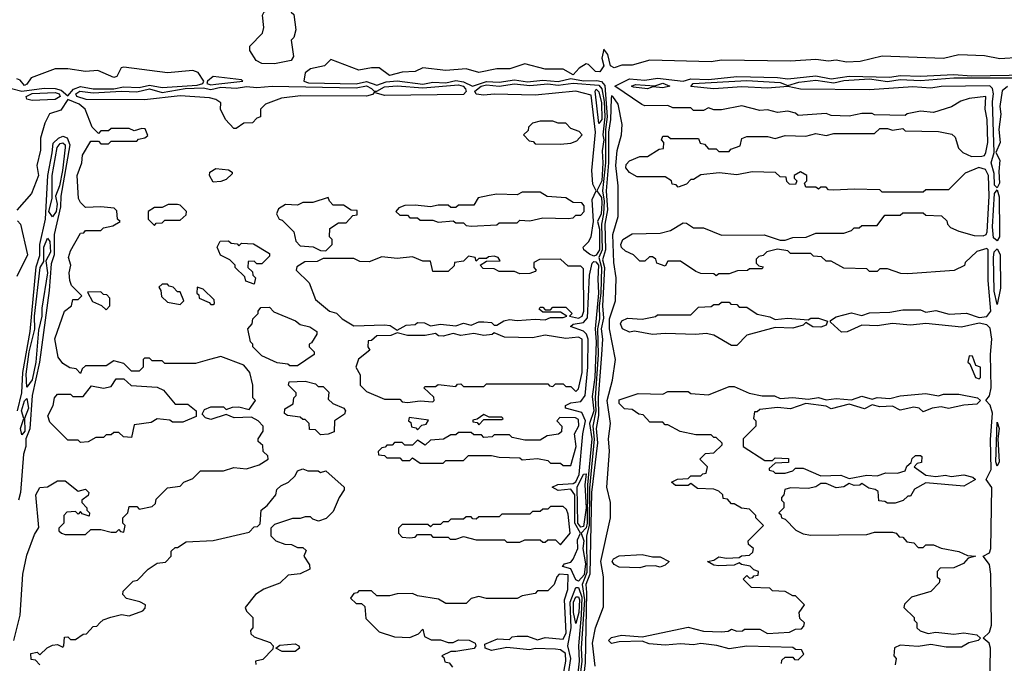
# Model space of a CAD drawing. Extents: x 2737310 to 2869991, y 870230 to 1012730.
# Tile 290 of 479: x 2771227 to 2775083, y 964746 to 967265. Entities that reach past the tile are written whole.
import ezdxf

# ---------------------------------------------------------------- set-up
doc = ezdxf.new("R2010")
doc.units = 0

msp = doc.modelspace()

# ---------------------------------------------------------------- linework, layer by layer
at = {"layer": '0CON02XD'}
for points in [[(2772225, 967092.5), (2772175, 967093.3), (2772152.5, 967105), (2772127.5, 967145), (2772128.3, 967161.7), (2772177, 967213), (2772182.5, 967235), (2772177, 967283), (2772183.6, 967296.4), (2772195, 967300), (2772225, 967330), (2772265, 967330), (2772290, 967305), (2772290, 967295), (2772300, 967285), (2772307.5, 967225), (2772300, 967195), (2772290, 967185), (2772299.3, 967120.7), (2772290, 967105), (2772225, 967092.5)], [(2775145, 967116.7), (2775065, 967112.5), (2775005, 967123.3), (2774905, 967127.5), (2774845, 967113.3), (2774605, 967122.5), (2774518.3, 967101.7), (2774465, 967098.8), (2774425, 967106.7), (2774395, 967103.3), (2774345, 967110), (2774245, 967103.3), (2773975, 967106.7), (2773935, 967100), (2773695, 967107.5), (2773625, 967087.5), (2773585, 967087.5), (2773555, 967076.7), (2773540, 967085), (2773529.5, 967129.5), (2773515, 967150), (2773506.2, 967115), (2773514.2, 967085), (2773498.8, 967061.2), (2773482.1, 967062.1), (2773455, 967090), (2773445, 967092.5), (2773417.5, 967075), (2773395, 967050), (2773355, 967071.2), (2773285, 967071.2), (2773205, 967092.5), (2773146.4, 967073.6), (2773095, 967073.3), (2773025, 967059.2), (2772975, 967073.3), (2772895, 967066.7), (2772805, 967077.5), (2772775, 967062.5), (2772725, 967060), (2772675, 967046.7), (2772635, 967076.7), (2772605, 967077.5), (2772555, 967067.5), (2772445, 967110), (2772420, 967085), (2772365, 967073.3), (2772345, 967057.5), (2772340, 967025), (2772357.9, 967017.9), (2772545, 967014.6), (2772585, 967023.5), (2772625, 967008.5), (2772662.3, 967022.3), (2772705, 967026), (2772805, 967013.2), (2772845, 967021.1), (2772895, 967018.1), (2772935, 967026.9), (2772965, 967021.8), (2773000, 967005), (2773055, 967024), (2773105, 967020.4), (2773165, 967029.5), (2773215, 967022.1), (2773275, 967029.1), (2773335, 967023.9), (2773385, 967034.5), (2773435, 967025.5), (2773487.3, 967027.3), (2773505, 967023.3), (2773517.8, 967007.8), (2773527.9, 966885), (2773521.1, 966835), (2773520.7, 966705), (2773509.3, 966595), (2773515.8, 966555), (2773513.8, 966505), (2773504.7, 966465.3), (2773507.9, 966365), (2773495.4, 966335), (2773504.8, 966295), (2773503, 966195), (2773495.9, 966145), (2773498.1, 966095), (2773490, 966055), (2773492.5, 965955), (2773480, 965785), (2773483.5, 965735), (2773471.9, 965675), (2773476.9, 965623.1), (2773458.2, 965431.8), (2773456.7, 965285), (2773446.6, 965245), (2773447.8, 965102.2), (2773430, 965055), (2773438.6, 964995), (2773425.3, 964805), (2773427.7, 964755), (2773411.4, 964615)], [(2771415, 966967.5), (2771436.8, 966993.2), (2771465, 967003.6), (2771514.7, 966994.7), (2771594.7, 966994.7), (2771632.6, 967002.6), (2771695, 967000.5), (2771735, 967009.5), (2771785, 967000.5), (2771921.2, 967008.8), (2771943.3, 967015), (2771947.5, 967025), (2771925, 967058), (2771905, 967066.7), (2771805, 967057.5), (2771635, 967080), (2771623.6, 967076.4), (2771607.1, 967042.9), (2771595, 967039.2), (2771533, 967067), (2771485, 967062.5), (2771415, 967072.5), (2771365, 967072.5), (2771271.7, 967038.3), (2771255, 967012.5), (2771245, 967007.5), (2771228, 967028), (2771215, 967033.3)], [(2773825, 966470), (2773838.3, 966468.3), (2773865, 966450), (2773905, 966450), (2773975, 966422.5), (2774143, 966423), (2774205, 966402.5), (2774225, 966402.5), (2774255, 966413.3), (2774306.4, 966413.6), (2774345, 966430), (2774455, 966430), (2774485, 966440), (2774495, 966450), (2774515, 966450), (2774525, 966460), (2774585, 966460), (2774615, 966500), (2774675, 966500), (2774685, 966510), (2774765, 966510), (2774775, 966500), (2774837, 966497), (2774858.3, 966478.3), (2774860, 966465), (2774871.7, 966451.7), (2774905, 966437.5), (2774965, 966421.2), (2775000.7, 966419.3), (2775012.5, 966425), (2775015.8, 966435), (2775024.2, 966575), (2775020.8, 966655), (2775009.5, 966679.5), (2774983.6, 966686.4), (2774930, 966665), (2774865, 966600), (2774775, 966600), (2774765, 966590), (2774605, 966590), (2774595, 966600), (2774495, 966602.5), (2774415, 966597.5), (2774395, 966600), (2774385, 966610), (2774365, 966610), (2774355, 966602.5), (2774345, 966610), (2774305, 966610), (2774300, 966625), (2774310, 966635), (2774310, 966655), (2774285, 966670), (2774260, 966655), (2774260, 966645), (2774270, 966635), (2774265, 966620), (2774241.7, 966621.7), (2774231.7, 966631.7), (2774228.3, 966648.3), (2774205, 966650), (2774187, 966667), (2774095, 966670), (2774035, 966657.5), (2773966.2, 966666.2), (2773895, 966657.5), (2773865, 966640), (2773855, 966640), (2773838.3, 966621.7), (2773805, 966610), (2773798.3, 966618.3), (2773781.7, 966621.7), (2773780, 966635), (2773755, 966650), (2773645, 966650), (2773615, 966666.7), (2773600, 966685), (2773601.7, 966698.3), (2773615, 966713.3), (2773655, 966730), (2773685, 966730), (2773731.7, 966758.3), (2773748.3, 966761.7), (2773750, 966785), (2773740, 966795), (2773745, 966810), (2773765, 966810), (2773775, 966800), (2773885, 966800), (2773891.7, 966781.7), (2773908.3, 966778.3), (2773925, 966760), (2773955, 966760), (2773965, 966750), (2774005, 966750), (2774011.7, 966758.3), (2774048.3, 966771.7), (2774055, 966800), (2774075, 966807.5), (2774155, 966807.5), (2774185, 966800), (2774225, 966812.5), (2774305, 966810), (2774345, 966820), (2774385, 966812.5), (2774415, 966820), (2774575, 966820), (2774595, 966840), (2774625, 966840), (2774645, 966832.5), (2774685, 966840), (2774695, 966830), (2774825, 966827.5), (2774877, 966817), (2774890, 966805), (2774903, 966763), (2774920, 966745), (2774955, 966730), (2774995, 966731.2), (2775005, 966733.8), (2775011.2, 966745), (2775018.6, 966785), (2775015.8, 966875), (2775007.5, 966915), (2775010, 966965), (2774945, 966957.5), (2774913, 966947), (2774876.4, 966923.6), (2774805, 966902.5), (2774755, 966907.5), (2774703, 966897), (2774695, 966890), (2774575, 966892.5), (2774565, 966897.5), (2774525, 966897.5), (2774475, 966887.5), (2774405, 966890), (2774385, 966897.5), (2774275, 966890), (2774265, 966900), (2774235, 966907.5), (2774195, 966902.5), (2774155, 966912.5), (2774125, 966910), (2774055, 966927.5), (2773975, 966912.5), (2773945, 966912.5), (2773925, 966920), (2773905, 966910), (2773865, 966910), (2773855, 966920), (2773785, 966920), (2773765, 966930), (2773675, 966927.5), (2773663, 966933), (2773557.5, 967005), (2773615.6, 967034.4), (2773675, 967028.2), (2773725, 967036.9), (2773825, 967024.4), (2773855, 967033.8), (2773925, 967031.5), (2774035, 967042.9), (2774195, 967039.5), (2774235, 967033.6), (2774345, 967045.6), (2774405, 967033.8), (2774475.4, 967044.6), (2774635, 967040.4), (2774675, 967046.4), (2774755, 967043.8), (2774885, 967050.4), (2774955, 967046.1), (2775175, 967049.6)], [(2772075, 966840), (2772065, 966840), (2772032.5, 966875), (2772012.5, 966915), (2772015, 966940), (2771995, 966953.3), (2771970, 966960), (2771855, 966967.1), (2771715, 966951.9), (2771486.6, 966953.4), (2771450, 966965), (2771446, 966975), (2771462.5, 966985), (2771515, 966979.6), (2771625, 966986.2), (2771685, 966982.5), (2771735, 966994.5), (2771785, 966980), (2771875, 966995.9), (2771945, 966998.5), (2771975, 966992.2), (2772015, 967000.7), (2772075, 966997.9), (2772115, 967003.9), (2772155, 966999.6), (2772215, 967005.5), (2772545, 966998.8), (2772585, 967006.8), (2772605, 966995.5), (2772615, 966985.8), (2772625, 966985.8), (2772655, 967002.7), (2772705, 967006.9), (2772805, 966998.9), (2772945, 967010.8), (2772964, 967005), (2772973.1, 966995), (2772975.7, 966984.3), (2772965, 966972.9), (2772655, 966968.1), (2772615, 966980), (2772608.1, 966971.9), (2772585, 966966.5), (2772327, 966967), (2772252.3, 966957.7), (2772190, 966935), (2772170, 966915), (2772170, 966885), (2772155, 966880), (2772138.3, 966861.7), (2772105, 966860), (2772075, 966840)], [(2771975, 967010), (2771995, 967012.7), (2772100, 967025), (2772095, 967030), (2771985, 967043.3), (2771962.5, 967025), (2771960, 967015), (2771975, 967010)], [(2773475, 966339.4), (2773458.2, 966348.2), (2773436.2, 966365), (2773433.3, 966375), (2773455, 966396), (2773464.4, 966415), (2773474.3, 966475), (2773469.1, 966560.9), (2773483.8, 966595), (2773471.8, 966621.8), (2773466.9, 966675), (2773481.5, 966825), (2773465, 966970), (2773405, 966985.6), (2773245, 966970.5), (2773085, 966974.3), (2773045, 966970), (2773015, 966974.2), (2773009.2, 966985), (2773034.2, 967005), (2773055, 967010.4), (2773105, 967005.4), (2773165, 967014.6), (2773225, 967007.3), (2773294.6, 967014.6), (2773335, 967008.8), (2773395, 967016.9), (2773495, 967009.6), (2773506.7, 966995), (2773515.7, 966945), (2773518.4, 966885), (2773510.9, 966815), (2773514.7, 966795), (2773507.5, 966752.5), (2773511.1, 966705), (2773506.5, 966635), (2773486.7, 966595), (2773505, 966569.2), (2773506.6, 966546.6), (2773504.1, 966505), (2773490, 966475), (2773497, 966445), (2773497.7, 966365), (2773485, 966343.3), (2773475, 966339.4)], [(2773685, 966994.2), (2773631.2, 967001.2), (2773622.5, 967005), (2773638.3, 967011.7), (2773713.6, 967006.4), (2773745, 967016.5), (2773772.5, 967005), (2773745, 966999.2), (2773707, 967003), (2773685, 966994.2)], [(2775055, 966607.5), (2775045, 966617.5), (2775043.2, 966663.2), (2775031.4, 966705), (2775043.8, 966745), (2775036.5, 966945), (2775040.9, 966975), (2775036.3, 966996.3), (2775026.3, 967006.3), (2774835, 967004.2), (2774795, 966996.9), (2774725, 967002.9), (2774555, 966991.1), (2774285, 966993.1), (2774235, 967003.8), (2774155, 966997.1), (2774055, 967002.9), (2773945, 966994.4), (2773855, 967004.3), (2773864.5, 967015.5), (2774075, 967027.7), (2774205, 967019.4), (2774235, 967007.5), (2774278.8, 967021.2), (2774345, 967029.1), (2774415, 967018.8), (2774455, 967027.1), (2774555, 967033.3), (2774625, 967022.9), (2774675, 967030.9), (2774755, 967027.3), (2774885, 967037.2), (2775135, 967038.2)], [(2771195, 966995.8), (2771235, 966986), (2771322.1, 966997.9), (2771365, 966995.6), (2771388.9, 966988.9), (2771415, 966967.5)], [(2771275, 966948.6), (2771254.3, 966954.3), (2771252, 966965), (2771275, 966976.8), (2771365, 966980), (2771380.8, 966975), (2771385.6, 966965), (2771365, 966953.3), (2771275, 966948.6)], [(2773495, 966858.8), (2773480, 966985), (2773485, 966993.3), (2773495, 966982.5), (2773505, 966940), (2773506.6, 966875), (2773495, 966858.8)], [(2775095, 967004), (2775075, 966987.5), (2775065.8, 966925.8), (2775069.4, 966895), (2775062, 966835), (2775067.1, 966785), (2775050, 966745), (2775065.8, 966715), (2775061.2, 966671.2), (2775063.9, 966626.1), (2775055, 966607.5)], [(2771203.8, 964835), (2771228.8, 964935), (2771238.8, 965095), (2771255, 965170), (2771285, 965250), (2771301.7, 965278.3), (2771290, 965405), (2771305, 965433.8), (2771335, 965437.5), (2771375, 965460), (2771405, 965460), (2771455, 965420), (2771485, 965427.5), (2771497.5, 965415), (2771495, 965402.5), (2771470, 965385), (2771470, 965375), (2771490, 965355), (2771490, 965345), (2771500, 965335), (2771498.3, 965321.7), (2771471.7, 965331.7), (2771465, 965340), (2771455, 965330), (2771445, 965340), (2771411.7, 965338.3), (2771400, 965325), (2771400, 965295), (2771380, 965275), (2771380, 965265), (2771390, 965255), (2771405, 965250), (2771485, 965250), (2771505, 965270), (2771545, 965270), (2771585, 965260), (2771605, 965260), (2771615, 965270), (2771621.7, 965261.7), (2771635, 965260), (2771640, 965285), (2771630, 965295), (2771630, 965315), (2771650, 965335), (2771655, 965360), (2771685, 965360), (2771695, 965350), (2771745, 965360), (2771758.3, 965371.7), (2771761.7, 965388.3), (2771805, 965432.5), (2771855, 965440), (2771870, 965455), (2771905, 965470), (2771935, 965500), (2772025, 965500), (2772065, 965512.5), (2772115, 965507.5), (2772165, 965522.5), (2772200, 965545), (2772198.3, 965558.3), (2772180, 965575), (2772178.3, 965598.3), (2772160, 965615), (2772160, 965625), (2772180, 965655), (2772180, 965675), (2772160, 965695), (2772135, 965710), (2772066.4, 965706.4), (2772035, 965720), (2771975, 965700), (2771955, 965707.5), (2771941.7, 965721.7), (2771950.7, 965739.3), (2771975, 965750), (2772025, 965750), (2772035, 965740), (2772060.7, 965749.3), (2772085, 965750), (2772125, 965740), (2772150, 965775), (2772140, 965785), (2772140, 965835), (2772127.5, 965885), (2772105, 965912.5), (2772015, 965947.5), (2771970, 965935), (2771915, 965920), (2771795, 965920), (2771785, 965930), (2771745, 965930), (2771735, 965940), (2771715, 965940), (2771710, 965935), (2771710, 965905), (2771695, 965890), (2771665, 965890), (2771635, 965920), (2771595, 965930), (2771565, 965910), (2771485, 965910), (2771471.7, 965898.3), (2771465, 965880), (2771448.3, 965898.3), (2771423, 965903), (2771395, 965920), (2771377.5, 965945), (2771363.9, 966016.1), (2771402.5, 966125), (2771430, 966145), (2771435, 966170), (2771455, 966170), (2771470, 966185), (2771430, 966225), (2771422.5, 966245), (2771420, 966275), (2771427.5, 966305), (2771417.5, 966335), (2771425, 966360), (2771465, 966430), (2771478.3, 966431.7), (2771485, 966440), (2771545, 966440), (2771555, 966450), (2771591.7, 966458.3), (2771620, 966475), (2771610, 966485), (2771607, 966517), (2771597, 966527), (2771545, 966532.5), (2771485, 966530), (2771465, 966550), (2771457.5, 966565), (2771452, 966655), (2771470, 966705), (2771472.5, 966735), (2771505, 966790), (2771535, 966790), (2771545, 966780), (2771575, 966780), (2771585, 966790), (2771685, 966790), (2771691.7, 966798.3), (2771717, 966803), (2771728.3, 966811.7), (2771718.3, 966838.3), (2771705, 966840), (2771675, 966830), (2771655, 966840), (2771585, 966840), (2771575, 966830), (2771545, 966830), (2771535, 966820), (2771510, 966845), (2771482.5, 966915), (2771460, 966935), (2771415, 966952.5), (2771388.3, 966911.7), (2771343.6, 966896.4), (2771325, 966860), (2771308.3, 966801.7), (2771307.5, 966755), (2771293.3, 966695), (2771300, 966655), (2771272.5, 966585), (2771215, 966520)], [(2773480, 964735), (2773470, 964825), (2773481.2, 964885), (2773513, 964967), (2773513.3, 965085), (2773502.5, 965145), (2773541.2, 965315), (2773540, 965375), (2773525.9, 965435.9), (2773536.4, 965576.4), (2773533.3, 965625), (2773541.2, 965685), (2773528, 965775), (2773548.8, 965855), (2773560, 965935), (2773536.2, 966055), (2773536.1, 966093.9), (2773560, 966165), (2773563.3, 966255), (2773553.8, 966315), (2773550, 966425), (2773570, 966495), (2773570, 966615), (2773562, 966695), (2773566.4, 966753.6), (2773583.3, 966815), (2773586.7, 966855), (2773570, 966935), (2773550, 966965), (2773545, 966966.7), (2773542.9, 966957.1), (2773541.1, 966875), (2773532.2, 966825), (2773533.2, 966705), (2773523.8, 966595), (2773528.3, 966521.7), (2773518.1, 966465), (2773521.5, 966365), (2773509.6, 966325), (2773516.9, 966295), (2773509.5, 966145), (2773512.6, 966097.4), (2773503.6, 966055), (2773508.6, 966015), (2773505.7, 965955), (2773492.5, 965785), (2773493.4, 965716.6), (2773484.7, 965665.3), (2773490.3, 965609.7), (2773466.7, 965415), (2773459.1, 965095), (2773443.9, 965055), (2773446.6, 965023.4), (2773441.7, 964748.3), (2773426, 964615)], [(2773345, 966777.5), (2773385, 966782.5), (2773408.3, 966791.7), (2773430, 966815), (2773418.3, 966828.3), (2773385, 966840), (2773365, 966860), (2773335, 966860), (2773315, 966867.5), (2773265, 966867.5), (2773235, 966860), (2773220, 966845), (2773218.3, 966831.7), (2773200, 966815), (2773221.7, 966791.7), (2773238.3, 966788.3), (2773245, 966780), (2773345, 966777.5)], [(2771218.5, 965735), (2771235.3, 965804.7), (2771238.5, 965885), (2771267.1, 966045), (2771291.8, 966298.2), (2771305, 966342.5), (2771305.5, 966385), (2771327.8, 966485), (2771336.7, 966655), (2771354.1, 966744.1), (2771357.9, 966782.1), (2771378.1, 966801.9), (2771395, 966808.8), (2771413, 966803), (2771423.5, 966775), (2771387.8, 966575), (2771387.1, 966532.9), (2771361.8, 966425), (2771361.2, 966345), (2771349.8, 966310.2), (2771341.5, 966205), (2771304.6, 965925), (2771275.5, 965795), (2771266.3, 965663.7), (2771250.9, 965625), (2771250.4, 965595), (2771240.9, 965565), (2771229.6, 965415), (2771222.1, 965385)], [(2771355, 966493.3), (2771340.4, 966515), (2771353.3, 966565), (2771353.9, 966655), (2771372.9, 966765), (2771385, 966780.6), (2771395, 966782.9), (2771404.2, 966775), (2771404.4, 966765), (2771394, 966675), (2771382.1, 966615), (2771366.9, 966575), (2771373, 966543), (2771368.9, 966515), (2771355, 966493.3)], [(2771985, 966630), (2771970, 966655), (2771971.7, 966668.3), (2771995, 966682.5), (2772045, 966677.5), (2772058.3, 966668.3), (2772058.3, 966661.7), (2772035, 966640), (2772015, 966632.5), (2771985, 966630)], [(2772995, 966457.5), (2773095, 966462.5), (2773105, 966470), (2773175, 966470), (2773185, 966480), (2773225, 966477.5), (2773275, 966490), (2773375, 966487.5), (2773395, 966490), (2773405, 966500), (2773425, 966500), (2773437.5, 966515), (2773437, 966537), (2773428.3, 966548.3), (2773395, 966550), (2773365, 966567.5), (2773293, 966573), (2773265, 966590), (2773195, 966590), (2773175, 966580), (2773095, 966582.5), (2773065, 966577.5), (2773021.7, 966568.3), (2773005, 966540), (2772945, 966540), (2772935, 966530), (2772915, 966530), (2772905, 966540), (2772865, 966540), (2772835, 966532.5), (2772775, 966540), (2772735, 966537.5), (2772711.7, 966528.3), (2772700, 966515), (2772715, 966500), (2772745, 966500), (2772755, 966490), (2772785, 966490), (2772795, 966480), (2772845, 966480), (2772865, 966472.5), (2772925, 966477.5), (2772935, 966470), (2772965, 966470), (2772975, 966460), (2772995, 966457.5)], [(2775055, 966400), (2775041.1, 966411.1), (2775037.1, 966455), (2775044.4, 966585), (2775055, 966600), (2775062.3, 966572.3), (2775064.2, 966435), (2775064, 966415), (2775055, 966400)], [(2772425, 966360), (2772450, 966385), (2772450, 966405), (2772440, 966415), (2772441.7, 966448.3), (2772475, 966470), (2772505, 966470), (2772531.7, 966498.3), (2772548.3, 966501.7), (2772548.3, 966518.3), (2772525, 966520), (2772495, 966540), (2772455, 966540), (2772440, 966555), (2772435, 966570), (2772375, 966550), (2772335, 966550), (2772315, 966540), (2772268.3, 966541.7), (2772240, 966525), (2772232.5, 966505), (2772242.5, 966485), (2772255, 966480), (2772300, 966435), (2772308.3, 966398.3), (2772325, 966380), (2772376.4, 966376.4), (2772405, 966362.5), (2772425, 966360)], [(2771755, 966460), (2771761.7, 966468.3), (2771785, 966470), (2771795, 966480), (2771855, 966480), (2771878.3, 966501.7), (2771880, 966515), (2771855, 966540), (2771845, 966542.5), (2771808.3, 966541.7), (2771785, 966530), (2771755, 966530), (2771730, 966515), (2771730, 966485), (2771755, 966460)], [(2771218.3, 966478.3), (2771230, 966465), (2771256.7, 966345), (2771215, 966260)], [(2775024.3, 964575.7), (2775028.9, 964805), (2775023.8, 964825), (2775000, 964845), (2775025, 964868), (2775033.3, 964895), (2775030.6, 965095), (2775025, 965133.3), (2775000, 965165), (2775025, 965178.8), (2775030.6, 965195), (2775034.2, 965434.2), (2775012.5, 965465), (2775031.1, 965505), (2775028.3, 965621.7), (2775036.4, 965725), (2775027.2, 965757.2), (2775010, 965775), (2775025, 965793.3), (2775030.9, 965825), (2775029.1, 965955), (2775034.4, 966015), (2775027.8, 966057.8), (2775015, 966070.8), (2774985, 966077.5), (2774915, 966061.2), (2774775, 966076.7), (2774715, 966070), (2774645, 966076.7), (2774585, 966066.7), (2774525, 966070), (2774467, 966043), (2774445, 966042.5), (2774401.7, 966081.7), (2774401.7, 966088.3), (2774425, 966102.5), (2774485, 966117.5), (2774525, 966107.5), (2774555, 966117.5), (2774635, 966120), (2774685, 966130), (2774755, 966130), (2774775, 966120), (2774815, 966127.5), (2774867, 966113), (2774935, 966116.7), (2774985, 966100), (2775015, 966104), (2775030.6, 966125), (2775019.2, 966245), (2775020, 966365), (2775015, 966370), (2774975, 966357.5), (2774930, 966315), (2774926.4, 966303.6), (2774887, 966283), (2774705, 966270), (2774678.3, 966271.7), (2774625, 966290), (2774595, 966290), (2774585, 966280), (2774555, 966280), (2774545, 966290), (2774455, 966292.5), (2774405, 966320), (2774385, 966320), (2774367, 966337), (2774335, 966340), (2774325, 966350), (2774245, 966350), (2774235, 966360), (2774195, 966367.5), (2774153, 966357), (2774138.3, 966341.7), (2774121.7, 966338.3), (2774111.7, 966328.3), (2774111.7, 966311.7), (2774121.7, 966301.7), (2774138.3, 966298.3), (2774135, 966290), (2774085, 966290), (2774077, 966283), (2774038.3, 966281.7), (2774005, 966270), (2773965, 966270), (2773955, 966262.5), (2773945, 966270), (2773895, 966272.5), (2773875, 966280), (2773815, 966320), (2773765, 966320), (2773755, 966300), (2773721.7, 966311.7), (2773718.3, 966328.3), (2773705, 966337.5), (2773693, 966337), (2773675, 966320), (2773655, 966320), (2773630, 966345), (2773599.3, 966359.3), (2773584.3, 966374.3), (2773580.8, 966385), (2773588.8, 966405), (2773625, 966427.5), (2773735, 966430), (2773775, 966440), (2773825, 966470)], [(2771255, 965827.5), (2771252.3, 965877.7), (2771264, 965965), (2771286.1, 966053.9), (2771284.1, 966105), (2771307.3, 966295), (2771321.7, 966318.3), (2771321.2, 966375), (2771335, 966410), (2771345, 966397.5), (2771347.5, 966355), (2771328.8, 966321.2), (2771335.3, 966274.7), (2771313.5, 966136.5), (2771313.8, 966105), (2771300, 966050), (2771290, 965925), (2771275, 965856.2), (2771255, 965827.5)], [(2772145, 966230), (2772111.7, 966241.7), (2772108.3, 966258.3), (2772070, 966295), (2772070, 966305), (2772050, 966325), (2772013.6, 966343.6), (2772000, 966375), (2772011.7, 966398.3), (2772045, 966400), (2772055, 966390), (2772078.3, 966388.3), (2772085, 966380), (2772095, 966390), (2772141.7, 966388.3), (2772205, 966350), (2772205, 966340), (2772175, 966310), (2772155, 966310), (2772145, 966320), (2772121.7, 966318.3), (2772120, 966295), (2772138.3, 966278.3), (2772140, 966265), (2772150, 966255), (2772145, 966230)], [(2775055, 966150), (2775042.8, 966202.8), (2775040.5, 966335), (2775043.8, 966356.2), (2775055, 966368.8), (2775066.8, 966346.8), (2775067.8, 966215), (2775055, 966150)], [(2772705, 966050), (2772740.5, 966069.5), (2772775, 966072.5), (2772785, 966080), (2772811.7, 966078.3), (2772835, 966067.5), (2772875, 966073.8), (2772935, 966067.5), (2772965, 966077.5), (2772995, 966070), (2773025, 966082.5), (2773045, 966083.3), (2773075, 966080), (2773085, 966070), (2773095, 966070), (2773123, 966087), (2773145, 966092.5), (2773175, 966087.5), (2773245, 966093.3), (2773285, 966090), (2773305, 966100), (2773355, 966100), (2773370, 966105), (2773345, 966120), (2773275, 966120), (2773261.7, 966131.7), (2773265, 966140), (2773275, 966140), (2773285, 966130), (2773305, 966130), (2773315, 966140), (2773365, 966140), (2773390, 966115), (2773380, 966105), (2773415, 966096.7), (2773430, 966105), (2773435.7, 966125), (2773435, 966290), (2773425, 966300), (2773375, 966300), (2773345, 966327.5), (2773263, 966327), (2773240, 966315), (2773240, 966295), (2773250, 966285), (2773245, 966280), (2773225, 966272.5), (2773185, 966270), (2773165, 966280), (2773105, 966280), (2773085, 966290), (2773041.7, 966291.7), (2773030, 966305), (2773055, 966320), (2773108.3, 966321.7), (2773100, 966335), (2773085, 966340), (2773063, 966337), (2773055, 966330), (2773025, 966330), (2773015, 966320), (2773010, 966335), (2772985, 966340), (2772965, 966320), (2772930, 966315), (2772928.3, 966301.7), (2772905, 966280), (2772845, 966280), (2772835, 966320), (2772805, 966320), (2772765, 966337.5), (2772705, 966331.2), (2772645, 966336.7), (2772595, 966317.5), (2772558.3, 966318.3), (2772535, 966330), (2772415, 966330), (2772391.7, 966318.3), (2772343, 966317), (2772311.7, 966298.3), (2772310, 966285), (2772360, 966235), (2772385, 966170), (2772440, 966125), (2772467, 966117), (2772490, 966095), (2772535, 966067.5), (2772655, 966071.2), (2772678, 966068), (2772705, 966050)], [(2773415, 965068), (2773405, 965072.5), (2773385, 965115.7), (2773352.5, 965125), (2773360, 965135), (2773385, 965141.9), (2773395, 965153.3), (2773413.1, 965195), (2773411.1, 965228.9), (2773423.3, 965255), (2773400.4, 965295), (2773401.5, 965405), (2773385, 965428), (2773335, 965422.2), (2773312.5, 965435), (2773334.5, 965445.5), (2773395, 965450.6), (2773405, 965456.9), (2773418.5, 965485), (2773431.8, 965645), (2773442.5, 965695), (2773428.2, 965728.3), (2773364.5, 965744.5), (2773363.8, 965755), (2773384.6, 965765.4), (2773425, 965771.5), (2773441.5, 965795), (2773451.3, 965905), (2773452.7, 966015), (2773447.1, 966035), (2773435, 966045.6), (2773383.3, 966065), (2773395, 966073.3), (2773435, 966080.5), (2773451.1, 966098.9), (2773458.2, 966265), (2773468.2, 966311.8), (2773475, 966319.2), (2773482.7, 966317.3), (2773493.1, 966305), (2773490.9, 966249.1), (2773493.5, 966195), (2773480.5, 966055), (2773484.1, 966005), (2773479, 965865), (2773468.9, 965791.1), (2773475.2, 965735), (2773458.5, 965685), (2773467.1, 965625), (2773450.4, 965445), (2773449.3, 965295), (2773445, 965276.7), (2773426.2, 965255), (2773435.7, 965225.8), (2773431.9, 965195), (2773442.2, 965135), (2773436.9, 965093.1), (2773415, 965068)], [(2771855, 966150), (2771870, 966165), (2771855, 966200), (2771845, 966200), (2771828.3, 966218.3), (2771811.7, 966221.7), (2771805, 966230), (2771785, 966230), (2771771.7, 966218.3), (2771780, 966205), (2771781.7, 966181.7), (2771805, 966160), (2771855, 966150)], [(2771985, 966150), (2771990, 966155), (2771988.3, 966168.3), (2771945, 966210), (2771921.7, 966218.3), (2771920, 966195), (2771928.3, 966188.3), (2771930, 966175), (2771968.3, 966158.3), (2771975, 966150), (2771985, 966150)], [(2771565, 966130), (2771580, 966145), (2771580, 966175), (2771568.3, 966188.3), (2771555, 966190), (2771545, 966200), (2771491.7, 966198.3), (2771511.7, 966161.7), (2771547, 966147), (2771565, 966130)], [(2772315, 965910), (2772285, 965910), (2772277, 965917), (2772235, 965922.5), (2772175, 965950), (2772140, 965985), (2772140, 965995), (2772130, 966005), (2772120, 966055), (2772137.5, 966075), (2772140, 966095), (2772160, 966115), (2772160, 966125), (2772171.7, 966138.3), (2772205, 966140), (2772221.7, 966121.7), (2772307, 966087), (2772325, 966072.5), (2772363.6, 966063.6), (2772390, 966045), (2772390, 966035), (2772370, 966000), (2772360, 965995), (2772360, 965985), (2772380, 965965), (2772380, 965955), (2772315, 965910)], [(2774035, 965990), (2774015, 965990), (2773945, 966030), (2773915, 966037.5), (2773875, 966032.5), (2773755, 966037.5), (2773705, 966032.5), (2773635, 966046.7), (2773615, 966042.5), (2773587.5, 966055), (2773580, 966075), (2773585, 966086.7), (2773607, 966097), (2773665, 966093.3), (2773717, 966103), (2773725, 966110), (2773855, 966110), (2773885, 966140), (2773935, 966142.5), (2773945, 966150), (2773965, 966150), (2773975, 966160), (2774005, 966160), (2774011.7, 966151.7), (2774035, 966150), (2774045, 966140), (2774075, 966140), (2774115, 966112.5), (2774165, 966102.5), (2774185, 966092.5), (2774235, 966097.5), (2774315, 966090), (2774325, 966097.5), (2774355, 966097.5), (2774390, 966085), (2774385, 966070), (2774365, 966062.5), (2774333, 966063), (2774305, 966080), (2774295, 966070), (2774255, 966057.5), (2774185, 966060), (2774075, 966030), (2774035, 965990)], [(2772745, 965767.5), (2772795, 965773.3), (2772845, 965770), (2772850, 965775), (2772848.3, 965788.3), (2772810, 965825), (2772815, 965830), (2772855, 965830), (2772865, 965837.5), (2772935, 965830), (2772941.7, 965838.3), (2772955, 965840), (2772965, 965830), (2773045, 965830), (2773055, 965840), (2773295, 965840), (2773301.7, 965831.7), (2773315, 965830), (2773325, 965840), (2773355, 965840), (2773365, 965830), (2773385, 965830), (2773405, 965810), (2773415, 965820), (2773430, 965885), (2773430, 966015), (2773415, 966022.5), (2773365, 966017.5), (2773285, 966030), (2773235, 966020), (2773125, 966022.5), (2773085, 966040), (2773077, 966033), (2773045, 966028.8), (2773005, 966037.5), (2772955, 966028.8), (2772925, 966037.5), (2772885, 966026.7), (2772867.5, 966027.5), (2772855, 966037.5), (2772815, 966028.8), (2772745, 966028.8), (2772705, 966040), (2772680.7, 966029.3), (2772625, 966027.5), (2772605, 966010), (2772591.7, 966008.3), (2772590, 965985), (2772598.3, 965971.7), (2772553, 965937), (2772542.5, 965905), (2772560, 965875), (2772560, 965835), (2772585, 965810), (2772655, 965780), (2772715, 965780), (2772725, 965770), (2772745, 965767.5)], [(2774985, 965860), (2774990, 965865), (2774990, 965905), (2774971.7, 965911.7), (2774958.3, 965948.3), (2774945, 965950), (2774940, 965925), (2774948.3, 965918.3), (2774970, 965865), (2774985, 965860)], [(2771465, 965610), (2771455, 965620), (2771415, 965620), (2771345, 965690), (2771336.7, 965715), (2771357.5, 965755), (2771362.5, 965785), (2771375, 965800), (2771425, 965800), (2771435, 965790), (2771475, 965790), (2771508.3, 965831.7), (2771555, 965822.5), (2771585, 965830), (2771605, 965860), (2771635, 965860), (2771663, 965833), (2771765, 965827.5), (2771790, 965815), (2771835, 965760), (2771885, 965760), (2771917.5, 965735), (2771918.3, 965711.7), (2771865, 965690), (2771825, 965690), (2771815, 965697.5), (2771765, 965702.5), (2771741.7, 965688.3), (2771675, 965680), (2771665, 965630), (2771633, 965633), (2771615, 965650), (2771595, 965650), (2771585, 965640), (2771565, 965640), (2771555, 965630), (2771525, 965630), (2771495, 965612.5), (2771465, 965610)], [(2772405, 965640), (2772385, 965660), (2772361.7, 965661.7), (2772360, 965685), (2772345, 965700), (2772335, 965700), (2772325, 965710), (2772275, 965716.2), (2772264.2, 965724.2), (2772265, 965742.5), (2772298.3, 965761.7), (2772300, 965785), (2772310, 965795), (2772310, 965805), (2772280, 965835), (2772281.7, 965848.3), (2772345, 965850), (2772385, 965840), (2772395, 965830), (2772415, 965830), (2772437, 965807), (2772435, 965780), (2772453, 965763), (2772496.7, 965745), (2772503.3, 965735), (2772498.3, 965721.7), (2772460, 965695), (2772458.3, 965651.7), (2772435, 965642.5), (2772405, 965640)], [(2774210, 964745), (2774211.7, 964758.3), (2774225, 964770), (2774255, 964770), (2774261.7, 964761.7), (2774275, 964760), (2774298.3, 964781.7), (2774288.3, 964798.3), (2774265, 964800), (2774255, 964807.5), (2774075, 964813.3), (2774005, 964802.5), (2773956.4, 964816.4), (2773895, 964823.3), (2773865, 964818), (2773815, 964822), (2773755, 964817.5), (2773692.3, 964822.3), (2773665, 964832.5), (2773575, 964830), (2773545, 964823.8), (2773533.3, 964835), (2773545, 964846.7), (2773583.6, 964856.4), (2773665, 964850), (2773845, 964887.5), (2773905, 964872.5), (2773975, 964870), (2774001.7, 964871.7), (2774015, 964880), (2774035, 964872.5), (2774057, 964873), (2774065, 964880), (2774125, 964880), (2774155, 964862.5), (2774241.7, 964868.3), (2774265, 964880), (2774288.3, 964881.7), (2774298.3, 964891.7), (2774300, 964905), (2774281.7, 964921.7), (2774280, 964945), (2774300, 964975), (2774265, 965010), (2774255, 965010), (2774225, 965027.5), (2774175, 965030), (2774165, 965040), (2774093, 965043), (2774060, 965075), (2774075, 965090), (2774085, 965080), (2774098.3, 965081.7), (2774101.7, 965088.3), (2774118.3, 965091.7), (2774120, 965105), (2774101.7, 965111.7), (2774087, 965127), (2774053, 965133), (2774045, 965140), (2774025, 965130), (2773965, 965127.5), (2773945, 965130), (2773920, 965145), (2773945, 965150), (2773965, 965162.5), (2773995, 965157.5), (2774045, 965160), (2774053, 965167), (2774085, 965170), (2774098.3, 965181.7), (2774100, 965195), (2774081.7, 965211.7), (2774080, 965225), (2774140, 965285), (2774110, 965315), (2774110, 965325), (2774085, 965350), (2774053, 965353), (2774025, 965370), (2774015, 965370), (2773998.3, 965388.3), (2773981.7, 965391.7), (2773980, 965405), (2773965, 965420), (2773945, 965427.5), (2773880.7, 965430.7), (2773855, 965450), (2773845, 965442.5), (2773795, 965442.5), (2773780, 965455), (2773803, 965467), (2773845, 965470), (2773855, 965480), (2773895, 965480), (2773901.7, 965488.3), (2773915, 965490), (2773920, 965515), (2773890, 965545), (2773913, 965567), (2773945, 965570), (2773978.3, 965601.7), (2773978.3, 965608.3), (2773955, 965630), (2773945, 965630), (2773935, 965640), (2773875, 965640), (2773813, 965653), (2773765, 965680), (2773755, 965680), (2773745, 965690), (2773695, 965690), (2773668.3, 965718.3), (2773651.7, 965721.7), (2773625, 965740), (2773595, 965742.5), (2773575, 965762.5), (2773575, 965777.5), (2773648.3, 965801.7), (2773745, 965800), (2773765, 965810), (2773845, 965810), (2773855, 965802.5), (2773925, 965797.5), (2774005, 965830), (2774025, 965830), (2774083.6, 965803.6), (2774135, 965792.5), (2774183, 965793), (2774205, 965782.5), (2774255, 965786.7), (2774315, 965780), (2774355, 965786.7), (2774385, 965777.5), (2774425, 965783.3), (2774485, 965777.5), (2774525, 965791.2), (2774565, 965780), (2774585, 965786.7), (2774635, 965782.5), (2774675, 965793.3), (2774775, 965802.5), (2774825, 965793.3), (2774845, 965800), (2774905, 965800), (2774977.5, 965785), (2774990, 965775), (2774975, 965760), (2774925, 965756.7), (2774865, 965743.3), (2774835, 965750), (2774800, 965745), (2774765, 965730), (2774750, 965745), (2774728.8, 965748.8), (2774675, 965737.5), (2774645, 965752.5), (2774595, 965750), (2774565, 965757.5), (2774535, 965742.5), (2774475, 965760), (2774405, 965742.5), (2774385, 965752.5), (2774305, 965762.5), (2774245, 965742.5), (2774195, 965747.5), (2774125, 965740), (2774115, 965730), (2774105, 965730), (2774100, 965705), (2774110, 965695), (2774110, 965675), (2774060, 965625), (2774060, 965595), (2774145, 965540), (2774175, 965540), (2774185, 965550), (2774238.3, 965548.3), (2774238.3, 965531.7), (2774185, 965530), (2774161.7, 965508.3), (2774161.7, 965501.7), (2774178.3, 965498.3), (2774185, 965490), (2774225, 965490), (2774255, 965500), (2774265, 965510), (2774295, 965510), (2774365, 965480), (2774443, 965483), (2774475, 965470), (2774545, 965482.5), (2774585, 965480), (2774618.3, 965491.7), (2774665, 965490), (2774695, 965500), (2774701.7, 965518.3), (2774718.3, 965531.7), (2774721.7, 965548.3), (2774735, 965560), (2774755, 965560), (2774760, 965555), (2774758.3, 965531.7), (2774741.7, 965528.3), (2774730, 965515), (2774775, 965482.5), (2774815, 965477.5), (2774853, 965483), (2774875, 965477.5), (2774923.9, 965483.9), (2774960, 965475), (2774970, 965465), (2774925, 965440), (2774775, 965452.5), (2774731.7, 965428.3), (2774715, 965400), (2774705, 965400), (2774687, 965383), (2774655, 965372.5), (2774625, 965372.5), (2774615, 965380), (2774591.7, 965381.7), (2774588.3, 965418.3), (2774577, 965427), (2774551.7, 965431.7), (2774525, 965450), (2774517, 965443), (2774495, 965442.5), (2774475, 965450), (2774455, 965437.5), (2774425, 965432.5), (2774385, 965450), (2774365, 965450), (2774345, 965437.5), (2774315, 965430), (2774245, 965432.5), (2774223, 965427), (2774220, 965405), (2774210, 965395), (2774210, 965385), (2774220, 965375), (2774220, 965355), (2774200, 965335), (2774208.3, 965328.3), (2774210, 965315), (2774225, 965310), (2774267, 965267), (2774295, 965252.5), (2774325, 965247.5), (2774545, 965250), (2774575, 965260), (2774645, 965260), (2774660, 965255), (2774671.7, 965241.7), (2774685, 965240), (2774701.7, 965221.7), (2774728.3, 965218.3), (2774745, 965200), (2774765, 965200), (2774775, 965210), (2774805, 965210), (2774835, 965197.5), (2774905, 965183.3), (2774938.3, 965168.3), (2774970, 965165), (2774941.7, 965158.3), (2774923, 965137), (2774885, 965120), (2774831.7, 965118.3), (2774820, 965105), (2774820, 965085), (2774830, 965075), (2774828.3, 965061.7), (2774795, 965027.5), (2774720, 965005), (2774691.7, 964978.3), (2774690, 964965), (2774730, 964925), (2774730, 964915), (2774740, 964905), (2774740, 964885), (2774753, 964873), (2774785, 964862.5), (2774815, 964867.5), (2774885, 964860), (2774925, 964866), (2774975, 964858), (2774990, 964845), (2774980, 964835), (2774944.1, 964825.9), (2774915, 964810), (2774855, 964810), (2774795, 964820), (2774745, 964812.5), (2774675, 964817.5), (2774653, 964807), (2774650, 964775), (2774660, 964765), (2774655, 964740)], [(2771235, 965640), (2771229.5, 965665), (2771242.5, 965705), (2771233.2, 965735), (2771245, 965773.8), (2771255, 965783.3), (2771260.8, 965745), (2771245.7, 965705), (2771247.3, 965655), (2771235, 965640)], [(2773385, 965520), (2773405.7, 965595), (2773400, 965645), (2773416.1, 965676.1), (2773415, 965700), (2773403, 965707), (2773341.7, 965708.3), (2773330, 965695), (2773350, 965675), (2773348.3, 965651.7), (2773337, 965643), (2773293, 965637), (2773265, 965620), (2773205, 965620), (2773155, 965630), (2773145, 965640), (2773085, 965640), (2773077, 965633), (2773045, 965630), (2773035, 965640), (2773005, 965640), (2772995, 965650), (2772945, 965650), (2772935, 965640), (2772915, 965640), (2772887, 965623), (2772835, 965620), (2772815, 965600), (2772785, 965620), (2772765, 965600), (2772735, 965600), (2772725, 965610), (2772695, 965610), (2772685, 965600), (2772665, 965600), (2772658.3, 965591.7), (2772645, 965590), (2772630, 965575), (2772631.7, 965561.7), (2772655, 965560), (2772665, 965550), (2772715, 965550), (2772725, 965540), (2772755, 965540), (2772765, 965550), (2772795, 965530), (2772885, 965530), (2772895, 965540), (2772965, 965540), (2772985, 965560), (2773075, 965560), (2773105, 965552.5), (2773185, 965550), (2773195, 965542.5), (2773255, 965547.5), (2773295, 965540), (2773305, 965530), (2773345, 965530), (2773355, 965520), (2773385, 965520)], [(2772785, 965660), (2772801.7, 965678.3), (2772818.3, 965681.7), (2772828.3, 965698.3), (2772751.7, 965708.3), (2772750, 965695), (2772758.3, 965688.3), (2772761.7, 965671.7), (2772778.3, 965668.3), (2772785, 965660)], [(2773025, 965680), (2773045, 965700), (2773115, 965700), (2773120, 965705), (2773115, 965710), (2773065, 965710), (2773045, 965720), (2773018.3, 965701.7), (2773001.7, 965698.3), (2773001.7, 965691.7), (2773018.3, 965688.3), (2773025, 965680)], [(2775055, 965517.5), (2775050, 965535), (2775055, 965690), (2775063.3, 965665), (2775058, 965625), (2775063.3, 965535), (2775055, 965517.5)], [(2771305, 964740), (2771288.3, 964758.3), (2771271.7, 964761.7), (2771270, 964785), (2771295, 964790), (2771305, 964780), (2771333.6, 964806.4), (2771355, 964817.5), (2771375, 964820), (2771395, 964810), (2771400, 964815), (2771401.7, 964848.3), (2771415, 964850), (2771425, 964840), (2771445, 964840), (2771475, 964860), (2771488.3, 964861.7), (2771515, 964890), (2771528.3, 964891.7), (2771540, 964905), (2771553, 964917), (2771583, 964927), (2771625, 964937.5), (2771655, 964932.5), (2771708.3, 964951.7), (2771718.3, 964961.7), (2771720, 964975), (2771697, 964987), (2771645, 965000), (2771630, 965015), (2771631.7, 965028.3), (2771671.7, 965068.3), (2771688.3, 965071.7), (2771730, 965115), (2771765, 965137.5), (2771798.3, 965141.7), (2771820, 965165), (2771820, 965185), (2771835, 965200), (2771845, 965200), (2771878.3, 965221.7), (2771985, 965227.5), (2772125, 965260), (2772145, 965280), (2772158.3, 965281.7), (2772168.3, 965291.7), (2772172.5, 965345), (2772196.4, 965363.6), (2772230, 965405), (2772233.6, 965426.4), (2772248.8, 965441.2), (2772280, 965455), (2772305, 965480), (2772315, 965500), (2772335, 965507.5), (2772355, 965500), (2772395, 965500), (2772405, 965492.5), (2772425, 965500), (2772497.5, 965435), (2772497.5, 965425), (2772477.5, 965395), (2772455, 965340), (2772427, 965313), (2772397, 965303), (2772375, 965310), (2772365, 965320), (2772345, 965320), (2772325, 965312.5), (2772295, 965312.5), (2772225, 965290), (2772210, 965275), (2772210, 965245), (2772230, 965225), (2772265, 965212.5), (2772291.7, 965211.7), (2772315, 965200), (2772335, 965200), (2772348.3, 965188.3), (2772340, 965165), (2772361.7, 965131.7), (2772362.5, 965115), (2772325, 965096.7), (2772278.3, 965091.7), (2772245, 965060), (2772183, 965037), (2772150, 965015), (2772110, 964965), (2772115, 964950), (2772140, 964925), (2772140, 964885), (2772130, 964875), (2772131.7, 964861.7), (2772145, 964850), (2772207, 964827), (2772220, 964815), (2772218.3, 964801.7), (2772178.3, 964761.7), (2772150, 964755), (2772151.7, 964741.7)], [(2773425, 965279.1), (2773412.9, 965295), (2773409.6, 965435), (2773435, 965486.7), (2773445, 965487.5), (2773440.3, 965445), (2773445.2, 965354.8), (2773435, 965281.8), (2773425, 965279.1)], [(2773345, 965210), (2773382.5, 965255), (2773375, 965330), (2773368.3, 965348.3), (2773355, 965360), (2773305, 965360), (2773295, 965350), (2773275, 965350), (2773265, 965340), (2773235, 965340), (2773225, 965330), (2773115, 965330), (2773105, 965320), (2773025, 965320), (2773015, 965310), (2773001.7, 965311.7), (2772995, 965320), (2772975, 965320), (2772965, 965310), (2772915, 965310), (2772905, 965300), (2772885, 965300), (2772875, 965290), (2772845, 965290), (2772835, 965280), (2772825, 965290), (2772725, 965290), (2772710, 965275), (2772710, 965255), (2772725, 965240), (2772755, 965237.5), (2772775, 965240), (2772785, 965250), (2772835, 965250), (2772845, 965240), (2772905, 965240), (2772912.5, 965232.5), (2772935, 965232.5), (2772965, 965242.5), (2773015, 965230), (2773125, 965230), (2773135, 965220), (2773185, 965220), (2773205, 965230), (2773265, 965230), (2773275, 965220), (2773285, 965220), (2773295, 965230), (2773325, 965230), (2773345, 965210)], [(2773655, 965120), (2773575, 965122.5), (2773555, 965132.5), (2773547.5, 965145), (2773552.5, 965155), (2773575, 965166.7), (2773665, 965172.5), (2773705, 965162.5), (2773735, 965163.3), (2773770, 965145), (2773755, 965130), (2773735, 965122.5), (2773715, 965127.5), (2773677, 965127), (2773655, 965120)], [(2773343.3, 964635), (2773365.6, 964755), (2773363.8, 964785), (2773345, 964798.8), (2773325, 964802), (2773245, 964803.8), (2773225, 964798.8), (2773135, 964807.5), (2773075, 964796.2), (2773050, 964805), (2773048.3, 964821.7), (2773098.3, 964841.7), (2773145, 964840), (2773155, 964850), (2773175, 964852.5), (2773215, 964852.5), (2773255, 964837.5), (2773285, 964846.7), (2773355, 964841.2), (2773366.5, 964865), (2773360, 964995), (2773373.3, 965035), (2773375, 965092.5), (2773340, 965095), (2773330, 965085), (2773320, 965055), (2773295, 965030), (2773255, 965030), (2773245, 965020), (2773195, 965010), (2773175, 965000), (2773055, 965000), (2773025, 965007.5), (2772995, 965000), (2772975, 964980), (2772895, 964980), (2772867, 964997), (2772785, 965010), (2772765, 965020), (2772705, 965017.5), (2772675, 965010), (2772625, 965010), (2772605, 965030), (2772555, 965030), (2772548.3, 965021.7), (2772535, 965020), (2772521.7, 965001.7), (2772545, 964980), (2772565, 964980), (2772578.3, 964968.3), (2772581.7, 964921.7), (2772635, 964870), (2772695, 964850), (2772755, 964847.5), (2772788.3, 964861.7), (2772805, 964880), (2772811.7, 964851.7), (2772838.3, 964838.3), (2772875, 964837.5), (2772905, 964827.5), (2772925, 964827.5), (2772945, 964837.5), (2772987, 964837), (2773010, 964825), (2773012.5, 964815), (2773006.2, 964803.8), (2772935, 964792.5), (2772915, 964792.5), (2772880, 964775), (2772888.3, 964768.3), (2772891.7, 964751.7), (2772908.3, 964748.3), (2772921.7, 964731.7)], [(2773367.3, 964645), (2773385.4, 964765), (2773373.3, 964815), (2773386.2, 964885), (2773383.1, 964985), (2773405, 965042.5), (2773415, 965042.5), (2773428.9, 965005), (2773426.1, 964935), (2773415.3, 964815), (2773418.4, 964755), (2773400.8, 964605)], [(2773405, 964902.5), (2773395.5, 964945.5), (2773395.4, 964985), (2773405, 965006.9), (2773415, 965006.9), (2773419.7, 964995), (2773416.8, 964945), (2773405, 964902.5)], [(2772305, 964792.5), (2772255, 964792.5), (2772230, 964805), (2772245, 964817.5), (2772305, 964822.5), (2772320, 964815), (2772322.5, 964805), (2772305, 964792.5)]]:
    msp.add_lwpolyline(points, dxfattribs=at)

doc.saveas('drawing.dxf')
